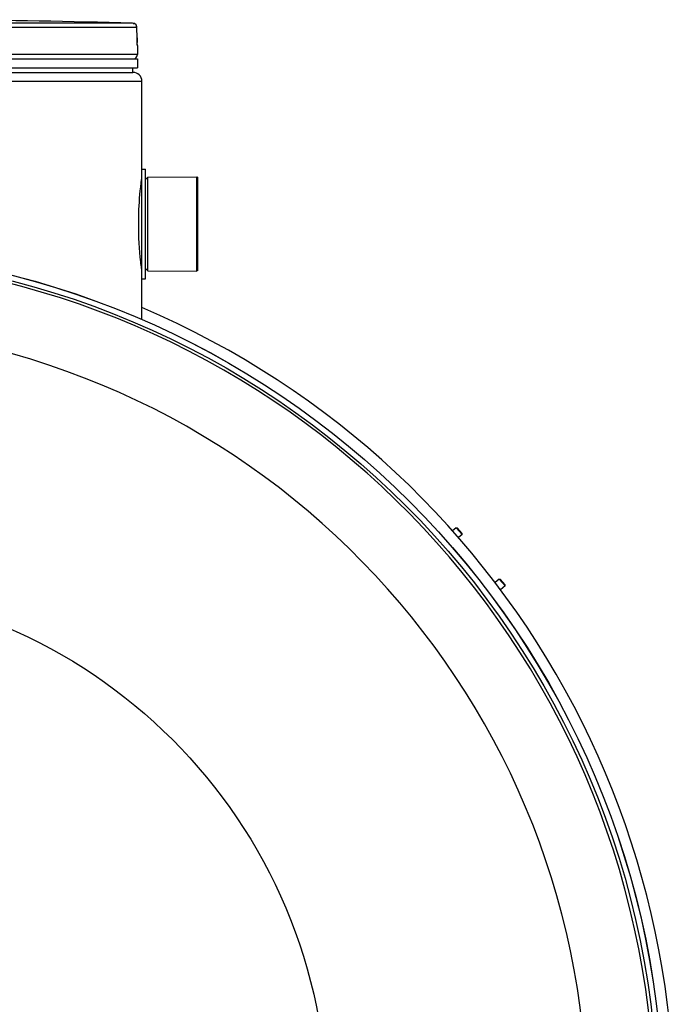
# Model space of a CAD drawing. Header units: millimetres. Extents: x 0 to 297, y 0 to 210.
# Tile 453 of 455: x 243.22 to 248.36, y 155.57 to 163.29. Entities that reach past the tile are written whole.
import ezdxf

# ---------------------------------------------------------------- set-up
doc = ezdxf.new("R2010")
doc.units = ezdxf.units.MM
doc.header["$LTSCALE"] = 16.335
doc.layers.get('0').update_dxf_attribs({"linetype": 'CONTINUOUS'})
doc.layers.add('01_GLOBAL', color=7, linetype='CONTINUOUS')
doc.layers.add('AXES_REF', color=7, linetype='CONTINUOUS')

msp = doc.modelspace()

# ---------------------------------------------------------------- linework, layer by layer
at = {"color": 9, "linetype": 'Continuous'}
for p, q in [((244.1113, 163.2664), (241.6249, 163.2664)), ((244.1453, 163.2314), (241.6266, 163.2314)), ((244.1176, 163.2619), (244.1151, 163.2605)), ((244.1206, 163.263), (244.1183, 163.2622)), ((244.1453, 163.2314), (244.1454, 163.2317)), ((244.1458, 163.1527), (244.1453, 163.2314)), ((244.1458, 163.1527), (244.1459, 163.1529)), ((244.1489, 163.0913), (244.1483, 163.0913)), ((244.1489, 163.0205), (238.8289, 163.0205)), ((243.2807, 162.9869), (243.3763, 162.9869)), ((244.1236, 162.9869), (244.1349, 162.9869)), ((244.1804, 162.0314), (244.1804, 161.3496))]:
    msp.add_line(p, q, dxfattribs=at)
at = {"color": 7, "linetype": 'Continuous'}
for p, q in [((244.1459, 163.1485), (244.1454, 163.2316)), ((244.146, 163.1413), (244.1459, 163.1499)), ((244.1461, 163.1346), (244.146, 163.1428)), ((244.1463, 163.1281), (244.1461, 163.1358)), ((244.1464, 163.1223), (244.1462, 163.1294)), ((244.1466, 163.1169), (244.1464, 163.1234)), ((244.1466, 163.116), (244.1466, 163.118)), ((244.1468, 163.1123), (244.1466, 163.1169)), ((244.1469, 163.1089), (244.1467, 163.1131)), ((244.1471, 163.106), (244.1469, 163.1097)), ((244.1473, 163.1015), (244.147, 163.1081)), ((244.1473, 163.1023), (244.1471, 163.1046)), ((244.1474, 163.1004), (244.1473, 163.1023)), ((244.1489, 163.0913), (244.1489, 163.0205)), ((238.8289, 162.9855), (244.1489, 162.9855)), ((244.1349, 162.9855), (244.1349, 162.9869)), ((244.1489, 162.9855), (244.1489, 162.9155)), ((238.8289, 162.9155), (244.1489, 162.9155)), ((238.8639, 162.8805), (244.1139, 162.8805)), ((244.1139, 162.8805), (244.1139, 162.9155)), ((244.1839, 161.26), (244.1839, 162.121)), ((244.1839, 162.121), (244.2119, 162.121)), ((244.2119, 161.26), (244.2119, 162.121)), ((244.2119, 162.0405), (244.2294, 162.058)), ((244.2294, 162.058), (244.6144, 162.0597)), ((244.2294, 161.323), (244.2294, 162.058)), ((244.6144, 161.3212), (244.6144, 162.0597)), ((244.2119, 161.3405), (244.2294, 161.323)), ((244.2294, 161.323), (244.6144, 161.3212)), ((244.1839, 161.26), (244.2119, 161.26)), ((246.6518, 159.3077), (246.6224, 159.283)), ((246.6518, 159.3077), (246.6598, 159.307)), ((246.6968, 159.2541), (246.6518, 159.3077)), ((246.6975, 159.2621), (246.6598, 159.307)), ((246.6968, 159.2541), (246.6687, 159.2305)), ((246.6968, 159.2541), (246.6975, 159.2621)), ((246.9893, 158.9055), (246.9563, 158.8779)), ((246.9893, 158.9055), (246.9973, 158.9048)), ((247.0343, 158.8519), (246.9893, 158.9055)), ((247.035, 158.8599), (246.9973, 158.9048)), ((247.0343, 158.8519), (246.9985, 158.8219)), ((247.0343, 158.8519), (247.035, 158.8599))]:
    msp.add_line(p, q, dxfattribs=at)
msp.add_lwpolyline([(244.1476, 163.0979), (244.1476, 163.0978), (244.1476, 163.0974), (244.1477, 163.0972), (244.1477, 163.0973), (244.1476, 163.0975), (244.1476, 163.0978), (244.1476, 163.0983), (244.1475, 163.0989), (244.1475, 163.0995), (244.1474, 163.1004)], dxfattribs=at)
for radius in [6.7871, 6.7865, 6.743]:
    msp.add_circle((241.4889, 154.7115), radius, dxfattribs=at)
for centre, radius, start, end in [((241.4889, 62.203), 101.0974, 88.513625, 89.344519), ((244.1104, 163.2314), 0.035, 0.47139, 88.50968), ((244.1139, 163.0913), 0.035, 0, 16.94785), ((244.1139, 163.0205), 0.035, 304.26436, 360), ((244.1258, 162.9869), 0.0091, 0, 31.37829), ((241.4889, 154.7115), 6.72, 278.27713, 261.72287)]:
    msp.add_arc(centre, radius, start, end, dxfattribs=at)
at = {"color": 9, "linetype": 'Continuous'}
for centre, radius, start, end in [((244.1256, 163.2449), 0.0188, 112.88125, 114.99326), ((244.1243, 163.2486), 0.0149, 101.41141, 104.25096), ((245.3854, 163.16), 1.2396, 180.33773, 182.05938)]:
    msp.add_arc(centre, radius, start, end, dxfattribs=at)
for points, knots in [([(244.125, 163.2634), (244.1244, 163.2635), (244.1232, 163.2635), (244.122, 163.2633), (244.1213, 163.2632)], [0, 0, 0, 0, 0.489837, 1, 1, 1, 1]), ([(244.1291, 163.2624), (244.1285, 163.2627), (244.1271, 163.2631), (244.1257, 163.2634), (244.125, 163.2634)], [0, 0, 0, 0, 0.498239, 1, 1, 1, 1]), ([(244.1483, 163.0913), (244.1463, 163.0913), (244.1495, 163.1042), (244.1468, 163.1094), (244.1466, 163.1155)], [0, 0, 0, 0, 0.250338, 1, 1, 1, 1]), ([(244.1483, 163.0913), (244.1483, 163.0924), (244.1482, 163.0945), (244.1479, 163.0967), (244.1477, 163.0978)], [0, 0, 0, 0, 0.485542, 1, 1, 1, 1])]:
    msp.add_open_spline(points, degree=3, knots=knots, dxfattribs=at)
msp.add_open_spline([(244.1453, 163.2314), (244.1453, 163.2431), (244.1399, 163.258), (244.1291, 163.2624)], degree=3, dxfattribs=at)
at = {"color": 7, "linetype": 'Continuous'}
for points, knots in [([(244.1587, 161.6905), (244.1587, 161.7284), (244.1612, 161.8453), (244.1714, 161.962), (244.1815, 162.0402)], [0, 0, 0, 0, 0.324798, 1, 1, 1, 1]), ([(244.1815, 161.3407), (244.1793, 161.3581), (244.1653, 161.4741), (244.1587, 161.5911), (244.1587, 161.6905)], [0, 0, 0, 0, 0.149662, 1, 1, 1, 1])]:
    msp.add_open_spline(points, degree=3, knots=knots, dxfattribs=at)
at = {"layer": '01_GLOBAL', "color": 7, "linetype": 'Continuous'}
for p, q in [((238.8639, 162.8805), (244.1139, 162.8805)), ((244.1839, 162.121), (244.1839, 162.8105)), ((244.1839, 160.9405), (244.1839, 161.26))]:
    msp.add_line(p, q, dxfattribs=at)
at = {"layer": '01_GLOBAL', "color": 9, "linetype": 'Continuous'}
msp.add_line((238.7939, 162.8105), (244.1839, 162.8105), dxfattribs=at)
at = {"layer": '01_GLOBAL', "color": 7, "linetype": 'Continuous'}
msp.add_arc((244.1139, 162.8105), 0.07, 0, 90, dxfattribs=at)
at = {"layer": 'AXES_REF', "color": 7, "linetype": 'Continuous'}
for p, q in [((244.6214, 162.058), (244.6144, 162.058)), ((244.6214, 162.058), (244.6214, 161.323)), ((244.6214, 161.323), (244.6144, 161.323))]:
    msp.add_line(p, q, dxfattribs=at)
at = {"layer": 'AXES_REF', "color": 9, "linetype": 'Continuous'}
msp.add_circle((241.4889, 154.7115), 4.15, dxfattribs=at)
at = {"layer": 'AXES_REF', "color": 7, "linetype": 'Continuous'}
msp.add_arc((241.4889, 154.7115), 6.874, 113.08268, 66.91732, dxfattribs=at)
at = {"layer": 'AXES_REF', "color": 9, "linetype": 'Continuous'}
msp.add_arc((241.4889, 154.7115), 6.1912, 94.41181, 85.58819, dxfattribs=at)

doc.saveas('drawing.dxf')
